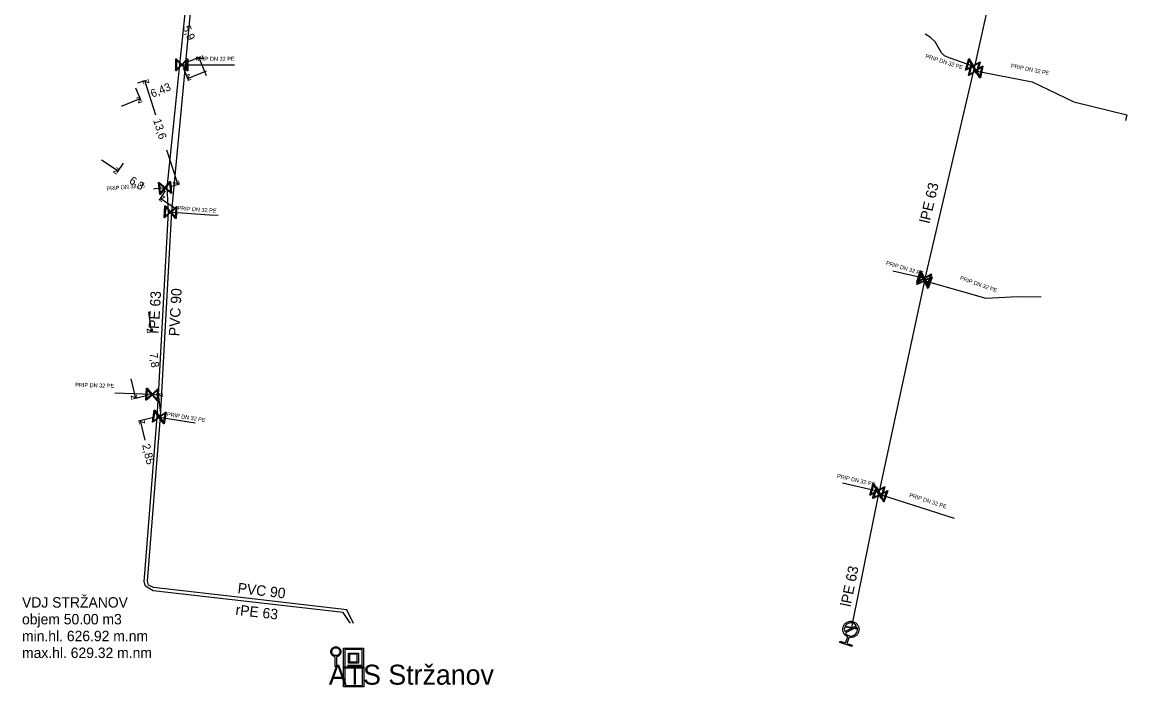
# Model space of a CAD drawing. Extents: x -643842 to -636370, y -1119190 to -1110210.
# Drawn here: x -641718.6 to -641580.5, y -1110930.6 to -1110847.5 of the extents above; entities that cross this region are included whole.
import ezdxf

# ---------------------------------------------------------------- set-up
doc = ezdxf.new("R2010")
doc.units = 0
for name, color, linetype in [('13', 7, 'Continuous'), ('14', 7, 'Continuous'), ('22', 7, 'Continuous'), ('7', 7, 'Continuous'), ('Default', 7, 'Continuous'), ('Level 10', 7, 'Continuous'), ('Level 16', 7, 'Continuous'), ('Level 20', 7, 'Continuous'), ('Level 21', 7, 'Continuous'), ('Level 23', 7, 'Continuous'), ('Level 26', 7, 'Continuous'), ('Level 33', 7, 'Continuous'), ('Level 34', 7, 'Continuous')]:
    doc.layers.add(name, color=color, linetype=linetype)

msp = doc.modelspace()

# ---------------------------------------------------------------- linework, layer by layer
at = {"layer": '14'}
for points in [[(-641678.44, -1110928.21), (-641678.44, -1110925.71), (-641675.94, -1110925.71), (-641675.94, -1110928.21), (-641678.44, -1110928.21)], [(-641676.09, -1110928.06), (-641676.09, -1110925.87), (-641678.28, -1110925.87), (-641678.28, -1110928.06), (-641676.09, -1110928.06)], [(-641677.81, -1110927.59), (-641677.81, -1110926.34), (-641676.56, -1110926.34), (-641676.56, -1110927.59), (-641677.81, -1110927.59)], [(-641676.72, -1110927.43), (-641676.72, -1110926.49), (-641677.66, -1110926.49), (-641677.66, -1110927.43), (-641676.72, -1110927.43)]]:
    msp.add_lwpolyline(points, dxfattribs=at)
at = {"layer": 'Default'}
for points in [[(-641615.43, -1110924.3), (-641615.76, -1110924.15), (-641615.93, -1110923.83), (-641616.11, -1110923.46), (-641615.98, -1110923.06), (-641615.85, -1110922.67), (-641615.48, -1110922.49), (-641615.11, -1110922.3), (-641614.71, -1110922.43), (-641614.32, -1110922.56), (-641614.14, -1110922.93), (-641613.95, -1110923.3), (-641614.08, -1110923.69), (-641614.21, -1110924.09), (-641614.58, -1110924.28), (-641614.91, -1110924.44), (-641615.26, -1110924.35)], [(-641614.35, -1110922.94), (-641614.5, -1110922.7), (-641614.77, -1110922.61), (-641615.09, -1110922.51), (-641615.39, -1110922.66), (-641615.69, -1110922.81), (-641615.8, -1110923.13), (-641615.89, -1110923.4), (-641615.79, -1110923.66)], [(-641615.71, -1110923.82), (-641615.56, -1110924.06), (-641615.29, -1110924.15), (-641614.97, -1110924.26), (-641614.66, -1110924.11), (-641614.36, -1110923.96), (-641614.26, -1110923.64), (-641614.17, -1110923.36), (-641614.27, -1110923.1)], [(-641679.46, -1110926.79), (-641679.58, -1110926.77), (-641679.69, -1110926.71), (-641679.84, -1110926.63), (-641679.92, -1110926.48), (-641680.01, -1110926.33), (-641680.01, -1110926.17), (-641680.01, -1110926), (-641679.92, -1110925.85), (-641679.84, -1110925.7), (-641679.69, -1110925.62), (-641679.54, -1110925.54), (-641679.38, -1110925.54), (-641679.22, -1110925.54), (-641679.08, -1110925.62), (-641678.93, -1110925.7), (-641678.84, -1110925.85), (-641678.76, -1110926), (-641678.76, -1110926.17), (-641678.76, -1110926.33), (-641678.84, -1110926.48), (-641678.92, -1110926.63), (-641679.07, -1110926.71), (-641679.19, -1110926.78), (-641679.32, -1110926.79)], [(-641679.62, -1110925.74), (-641679.74, -1110925.8), (-641679.81, -1110925.92), (-641679.87, -1110926.04), (-641679.87, -1110926.17), (-641679.87, -1110926.3), (-641679.81, -1110926.41), (-641679.74, -1110926.53), (-641679.63, -1110926.59), (-641679.51, -1110926.66), (-641679.38, -1110926.66), (-641679.25, -1110926.66), (-641679.14, -1110926.59), (-641679.02, -1110926.53), (-641678.95, -1110926.41), (-641678.89, -1110926.3), (-641678.89, -1110926.17), (-641678.89, -1110926.04), (-641678.96, -1110925.92), (-641679.02, -1110925.8), (-641679.14, -1110925.74), (-641679.26, -1110925.68), (-641679.38, -1110925.68), (-641679.51, -1110925.68), (-641679.62, -1110925.74)]]:
    msp.add_open_spline(points, degree=3, dxfattribs=at)
at = {"layer": 'Level 10'}
for points in [[(-641698.2, -1110852.55), (-641696.26, -1110851.76)], [(-641695.55, -1110854.17), (-641696.5, -1110851.85)], [(-641698.47, -1110853.2), (-641697.81, -1110854.78)], [(-641695.6, -1110853.59), (-641697.91, -1110854.55)], [(-641704.41, -1110855.67), (-641703.75, -1110857.26)], [(-641704.12, -1110855.06), (-641703.04, -1110854.71)], [(-641701.9, -1110859.1), (-641703.27, -1110854.79)], [(-641706.15, -1110857.99), (-641703.84, -1110857.03)], [(-641700.53, -1110863.44), (-641699.15, -1110867.75)], [(-641708.69, -1110864.68), (-641706.6, -1110866.05)], [(-641705.98, -1110865.12), (-641706.74, -1110866.26)], [(-641700, -1110868.02), (-641698.92, -1110867.67)], [(-641700.72, -1110868.58), (-641701.47, -1110869.72)], [(-641699.25, -1110870.89), (-641701.34, -1110869.51)], [(-641702.78, -1110883.7), (-641702.48, -1110886.18)], [(-641702.78, -1110886.22), (-641702.23, -1110886.15)], [(-641705, -1110892.07), (-641704.44, -1110894.51)], [(-641702.83, -1110894.14), (-641704.68, -1110894.56)], [(-641701.85, -1110893.96), (-641701.3, -1110893.9)], [(-641701.25, -1110896.41), (-641701.55, -1110893.93)], [(-641702.19, -1110896.91), (-641704.04, -1110897.34)], [(-641703.23, -1110899.72), (-641703.79, -1110897.28)]]:
    msp.add_lwpolyline(points, dxfattribs=at)
at = {"layer": 'Level 16'}
for points in [[(-641697.9, -1110852.06), (-641697.9, -1110853.56), (-641697.96, -1110853.56), (-641698.05, -1110853.47), (-641698.65, -1110852.87), (-641699.33, -1110853.56), (-641699.4, -1110853.56), (-641699.4, -1110852.06), (-641699.33, -1110852.06), (-641698.65, -1110852.75), (-641698.05, -1110852.15), (-641697.96, -1110852.06), (-641697.9, -1110852.06)], [(-641699.3, -1110853.41), (-641698.71, -1110852.81), (-641699.3, -1110852.22), (-641699.3, -1110853.41)], [(-641697.99, -1110852.22), (-641698.58, -1110852.81), (-641697.99, -1110853.4), (-641697.99, -1110852.22)], [(-641598.86, -1110852.46), (-641599.28, -1110853.9), (-641599.35, -1110853.88), (-641599.4, -1110853.77), (-641599.8, -1110853.03), (-641600.66, -1110853.49), (-641600.72, -1110853.47), (-641600.29, -1110852.03), (-641600.23, -1110852.05), (-641599.77, -1110852.91), (-641599.03, -1110852.51), (-641598.92, -1110852.44), (-641598.86, -1110852.46)], [(-641600.59, -1110853.35), (-641599.85, -1110852.95), (-641600.25, -1110852.21), (-641600.59, -1110853.35)], [(-641598.55, -1110852.97), (-641598.85, -1110854.44), (-641598.92, -1110854.43), (-641598.99, -1110854.32), (-641599.45, -1110853.62), (-641600.26, -1110854.15), (-641600.32, -1110854.14), (-641600.02, -1110852.67), (-641599.96, -1110852.68), (-641599.42, -1110853.49), (-641598.72, -1110853.03), (-641598.62, -1110852.96), (-641598.55, -1110852.97)], [(-641600.2, -1110854.01), (-641599.5, -1110853.54), (-641599.96, -1110852.84), (-641600.2, -1110854.01)], [(-641598.99, -1110852.59), (-641599.73, -1110852.99), (-641599.33, -1110853.72), (-641598.99, -1110852.59)], [(-641598.68, -1110853.11), (-641599.38, -1110853.57), (-641598.91, -1110854.27), (-641598.68, -1110853.11)], [(-641700.06, -1110867.38), (-641699.91, -1110868.87), (-641699.97, -1110868.88), (-641700.07, -1110868.79), (-641700.72, -1110868.26), (-641701.33, -1110869.01), (-641701.4, -1110869.02), (-641701.55, -1110867.53), (-641701.48, -1110867.52), (-641700.73, -1110868.14), (-641700.2, -1110867.49), (-641700.12, -1110867.38), (-641700.06, -1110867.38)], [(-641701.32, -1110868.86), (-641700.79, -1110868.21), (-641701.44, -1110867.68), (-641701.32, -1110868.86)], [(-641700.13, -1110867.54), (-641700.66, -1110868.19), (-641700.01, -1110868.72), (-641700.13, -1110867.54)], [(-641699.24, -1110870.52), (-641699.35, -1110872.02), (-641699.41, -1110872.01), (-641699.49, -1110871.91), (-641700.04, -1110871.28), (-641700.78, -1110871.92), (-641700.84, -1110871.91), (-641700.74, -1110870.42), (-641700.67, -1110870.42), (-641700.04, -1110871.16), (-641699.4, -1110870.6), (-641699.31, -1110870.52), (-641699.24, -1110870.52)], [(-641700.74, -1110871.77), (-641700.1, -1110871.21), (-641700.65, -1110870.58), (-641700.74, -1110871.77)], [(-641699.35, -1110870.67), (-641699.98, -1110871.22), (-641699.43, -1110871.85), (-641699.35, -1110870.67)], [(-641604.94, -1110878.97), (-641605.36, -1110880.41), (-641605.42, -1110880.39), (-641605.48, -1110880.27), (-641605.88, -1110879.54), (-641606.73, -1110880.01), (-641606.8, -1110879.99), (-641606.38, -1110878.55), (-641606.31, -1110878.57), (-641605.85, -1110879.42), (-641605.11, -1110879.01), (-641605, -1110878.95), (-641604.94, -1110878.97)], [(-641604.87, -1110879.34), (-641605.38, -1110880.75), (-641605.44, -1110880.73), (-641605.49, -1110880.61), (-641605.85, -1110879.85), (-641606.73, -1110880.27), (-641606.79, -1110880.24), (-641606.28, -1110878.83), (-641606.22, -1110878.85), (-641605.81, -1110879.73), (-641605.05, -1110879.37), (-641604.93, -1110879.31), (-641604.87, -1110879.34)], [(-641606.66, -1110879.87), (-641605.92, -1110879.46), (-641606.33, -1110878.72), (-641606.66, -1110879.87)], [(-641606.65, -1110880.13), (-641605.89, -1110879.77), (-641606.25, -1110879.01), (-641606.65, -1110880.13)], [(-641605.07, -1110879.09), (-641605.81, -1110879.5), (-641605.4, -1110880.23), (-641605.07, -1110879.09)], [(-641605.01, -1110879.45), (-641605.77, -1110879.81), (-641605.41, -1110880.57), (-641605.01, -1110879.45)], [(-641703.14, -1110894.72), (-641703.04, -1110893.23), (-641702.98, -1110893.23), (-641702.89, -1110893.33), (-641702.34, -1110893.96), (-641701.61, -1110893.32), (-641701.55, -1110893.32), (-641701.64, -1110894.82), (-641701.71, -1110894.82), (-641702.35, -1110894.08), (-641702.98, -1110894.64), (-641703.08, -1110894.73), (-641703.14, -1110894.72)], [(-641703.04, -1110894.57), (-641702.41, -1110894.02), (-641702.96, -1110893.39), (-641703.04, -1110894.57)], [(-641701.65, -1110893.47), (-641702.28, -1110894.03), (-641701.73, -1110894.66), (-641701.65, -1110893.47)], [(-641700.59, -1110896.22), (-641700.83, -1110897.7), (-641700.9, -1110897.69), (-641700.97, -1110897.58), (-641701.46, -1110896.9), (-641702.25, -1110897.47), (-641702.31, -1110897.46), (-641702.07, -1110895.98), (-641702.01, -1110895.99), (-641701.44, -1110896.78), (-641700.76, -1110896.29), (-641700.66, -1110896.21), (-641700.59, -1110896.22)], [(-641702.2, -1110897.33), (-641701.51, -1110896.83), (-641702.01, -1110896.15), (-641702.2, -1110897.33)], [(-641700.71, -1110896.36), (-641701.39, -1110896.85), (-641700.9, -1110897.53), (-641700.71, -1110896.36)], [(-641610.79, -1110905.57), (-641611.22, -1110907.01), (-641611.28, -1110906.99), (-641611.34, -1110906.87), (-641611.74, -1110906.14), (-641612.59, -1110906.6), (-641612.66, -1110906.58), (-641612.23, -1110905.14), (-641612.17, -1110905.16), (-641611.71, -1110906.02), (-641610.97, -1110905.61), (-641610.86, -1110905.55), (-641610.79, -1110905.57)], [(-641612.52, -1110906.46), (-641611.78, -1110906.06), (-641612.19, -1110905.32), (-641612.52, -1110906.46)], [(-641610.42, -1110906.04), (-641610.9, -1110907.47), (-641610.96, -1110907.44), (-641611.01, -1110907.33), (-641611.39, -1110906.58), (-641612.26, -1110907.01), (-641612.32, -1110906.99), (-641611.84, -1110905.56), (-641611.78, -1110905.59), (-641611.35, -1110906.46), (-641610.6, -1110906.08), (-641610.48, -1110906.02), (-641610.42, -1110906.04)], [(-641612.18, -1110906.87), (-641611.43, -1110906.5), (-641611.8, -1110905.74), (-641612.18, -1110906.87)], [(-641610.93, -1110905.69), (-641611.67, -1110906.09), (-641611.26, -1110906.83), (-641610.93, -1110905.69)], [(-641610.56, -1110906.16), (-641611.31, -1110906.54), (-641610.94, -1110907.29), (-641610.56, -1110906.16)], [(-641615.69, -1110922.99), (-641614.21, -1110923.26), (-641614.23, -1110923.35), (-641615.71, -1110923.09), (-641615.69, -1110922.99)]]:
    msp.add_lwpolyline(points, dxfattribs=at)
at = {"layer": 'Level 21'}
for points in [[(-641677.16, -1110922.63), (-641678.03, -1110920.93), (-641690.55, -1110919.49), (-641702.17, -1110918.14), (-641702.78, -1110917.85), (-641702.94, -1110917.33), (-641701.3, -1110896.82), (-641699.93, -1110871.85), (-641699.85, -1110870.64), (-641696.18, -1110831.68), (-641685.71, -1110786.51), (-641683.53, -1110775.42), (-641678.5, -1110747.68)], [(-641596.88, -1110840.82), (-641599.59, -1110853.03), (-641599.64, -1110853.25), (-641599.7, -1110853.5), (-641605.77, -1110879.5), (-641605.8, -1110879.63), (-641605.83, -1110879.79), (-641611.5, -1110906.14), (-641611.53, -1110906.29), (-641611.56, -1110906.45), (-641614.8, -1110922.27), (-641614.96, -1110923.17), (-641615.03, -1110923.38)], [(-641677.56, -1110922.6), (-641677.62, -1110922.5), (-641678.46, -1110921.27), (-641702.22, -1110918.54), (-641703.16, -1110917.97), (-641703.32, -1110917.44), (-641701.7, -1110896.8), (-641701.54, -1110894.08), (-641700.29, -1110871.19), (-641700.48, -1110868.17), (-641698.9, -1110852.81), (-641698.05, -1110844.81)]]:
    msp.add_lwpolyline(points, dxfattribs=at)
at = {"layer": 'Level 23'}
for points in [[(-641599.59, -1110853.03), (-641599.79, -1110852.97), (-641602.76, -1110851.95), (-641603.33, -1110851.68), (-641603.72, -1110851.3), (-641604.51, -1110849.93), (-641605.11, -1110849.34), (-641605.76, -1110848.97)], [(-641698.9, -1110852.81), (-641696.42, -1110852.81), (-641692.04, -1110852.81)], [(-641599.7, -1110853.5), (-641599.44, -1110853.55), (-641592.38, -1110854.95), (-641587.19, -1110857.43), (-641580.54, -1110859.05), (-641580.7, -1110859.77)], [(-641700.48, -1110868.17), (-641701.97, -1110868.32), (-641702.18, -1110868.34)], [(-641700.29, -1110871.19), (-641695.16, -1110871.55), (-641694.11, -1110871.62)], [(-641605.77, -1110879.5), (-641605.96, -1110879.46), (-641609.77, -1110878.62)], [(-641605.83, -1110879.79), (-641605.62, -1110879.85), (-641598.16, -1110881.98), (-641594.19, -1110881.76), (-641591.25, -1110881.8)], [(-641701.54, -1110894.08), (-641702.34, -1110894.02), (-641707.01, -1110893.87)], [(-641701.7, -1110896.8), (-641696.96, -1110897.56)], [(-641611.5, -1110906.14), (-641611.73, -1110906.08), (-641616.06, -1110905.08)], [(-641611.56, -1110906.45), (-641611.37, -1110906.52), (-641602.14, -1110909.49)]]:
    msp.add_lwpolyline(points, dxfattribs=at)
at = {"layer": 'Level 26'}
msp.add_lwpolyline([(-641679.32, -1110926.79), (-641679.32, -1110928.04), (-641679.46, -1110928.04), (-641679.46, -1110926.79)], dxfattribs=at)
at = {"layer": 'Level 33'}
for points in [[(-641615.79, -1110923.66), (-641614.35, -1110922.94)], [(-641614.27, -1110923.1), (-641615.71, -1110923.82)], [(-641615.26, -1110924.35), (-641615.52, -1110925.13), (-641614.86, -1110925.35), (-641614.92, -1110925.52), (-641616.4, -1110925.03), (-641616.35, -1110924.86), (-641615.69, -1110925.07), (-641615.43, -1110924.3)]]:
    msp.add_lwpolyline(points, dxfattribs=at)
at = {"layer": 'Level 34'}
for points in [[(-641678.41, -1110930.57), (-641678.41, -1110928.07), (-641675.91, -1110928.07), (-641675.91, -1110930.57), (-641678.41, -1110930.57)], [(-641676.07, -1110930.41), (-641676.07, -1110928.22), (-641678.26, -1110928.22), (-641678.26, -1110930.41), (-641676.07, -1110930.41)]]:
    msp.add_lwpolyline(points, dxfattribs=at)

# ---------------------------------------------------------------- texts
at = {"layer": '13'}
for s, p in [('VDJ STRŽANOV', (-641718.6, -1110920.65)), ('objem 50.00 m3', (-641718.6, -1110922.75)), ('min.hl. 626.92 m.nm', (-641718.6, -1110924.85)), ('max.hl. 629.32 m.nm', (-641718.6, -1110926.95))]:
    msp.add_text(s, height=1.3, dxfattribs=at).set_placement(p)
at = {"layer": '22'}
for rotation, p in [(342.4914, (-641605.76, -1110851.93)), (348.809, (-641595.07, -1110853.15)), (5.4403, (-641708.02, -1110868.56)), (355.9858, (-641699.18, -1110870.97)), (343.455, (-641610.69, -1110877.78)), (340.5125, (-641601.45, -1110879.65)), (358.3161, (-641711.96, -1110893.05)), (350.8909, (-641700.52, -1110896.71)), (347.0617, (-641616.81, -1110904.41)), (342.1299, (-641607.79, -1110906.79))]:
    msp.add_text('PRIP DN 32 PE', height=0.5, rotation=rotation, dxfattribs=at).set_placement(p)
msp.add_text('PRIP DN 32 PE', height=0.5, dxfattribs=at).set_placement((-641696.91, -1110852.31))
at = {"layer": '7'}
msp.add_text('ATS Stržanov', height=2.5, dxfattribs=at).set_placement((-641680.26, -1110930.29))
at = {"layer": 'Level 10'}
for s, rotation, p in [('5,9', 292.149, (-641698.55, -1110848.13)), ('z', 112.149, (-641695.84, -1110852.13)), ('z', 202.6422, (-641697.64, -1110853.9)), ('z', 107.6355, (-641702.65, -1110855.11)), ('6,43', 22.6422, (-641702.3, -1110856.93)), ('z', 22.6422, (-641704.11, -1110857.68)), ('13,6', 287.6355, (-641702.23, -1110859.73)), ('z', 326.6901, (-641707.29, -1110866.2)), ('6,3', 326.6901, (-641705.3, -1110867.51)), ('z', 287.6355, (-641699.78, -1110867.42)), ('z', 146.6901, (-641700.64, -1110869.37)), ('z', 276.8973, (-641703.04, -1110885.75)), ('7,8', 276.8973, (-641702.66, -1110888.86)), ('z', 283.0452, (-641705.04, -1110894.13)), ('z', 96.8973, (-641700.99, -1110894.36)), ('z', 103.0452, (-641703.19, -1110897.66)), ('2,85', 283.0452, (-641703.6, -1110900.32))]:
    msp.add_text(s, height=1, rotation=rotation, dxfattribs=at).set_placement(p)
at = {"layer": 'Level 20'}
for s, rotation, p in [('lPE 63', 76.855, (-641605.21, -1110872.7)), ('rPE 63', 86.8487, (-641701.52, -1110886.43)), ('PVC 90', 86.8475, (-641698.97, -1110886.76)), ('lPE 63', 78.4369, (-641615.08, -1110920.62)), ('PVC 90', 353.4334, (-641691.71, -1110918.83)), ('rPE 63', 353.4455, (-641691.97, -1110921.55))]:
    msp.add_text(s, height=1.3, rotation=rotation, dxfattribs=at).set_placement(p)

doc.saveas('drawing.dxf')
